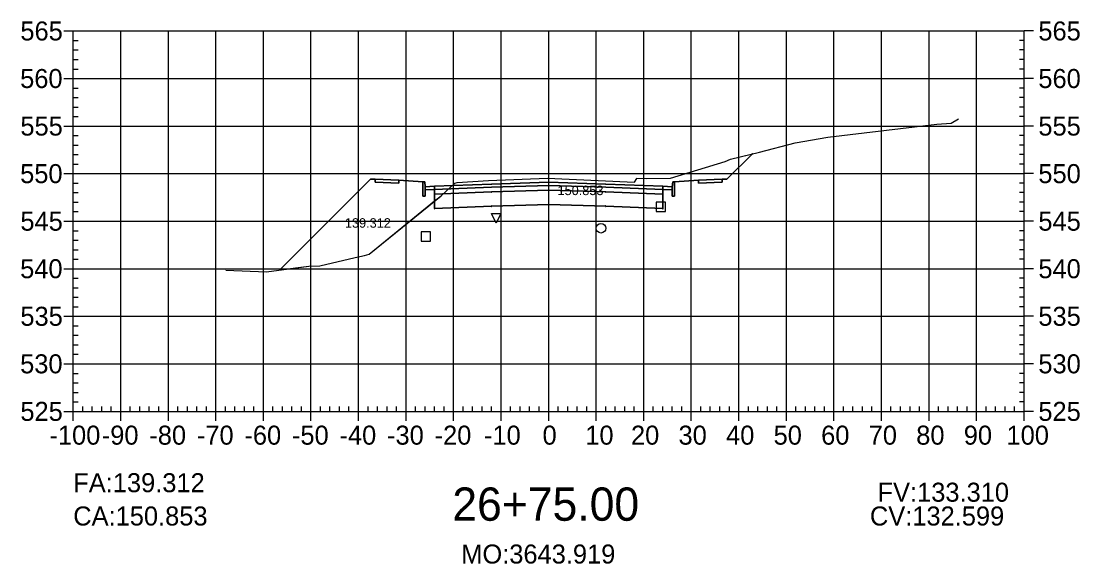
# Model space of a CAD drawing. Extents: x 704834 to 709892, y 372981 to 377533.
# Drawn here: x 706025.9 to 706248.6, y 374110.8 to 374224.9 of the extents above; entities that cross this region are included whole.
import ezdxf

# ---------------------------------------------------------------- set-up
doc = ezdxf.new("R2010")
doc.units = 0
for name, color, linetype in [('1', 7, 'Continuous'), ('10', 7, 'Continuous'), ('13', 7, 'Continuous'), ('14', 7, 'Continuous'), ('4', 7, 'Continuous'), ('57', 7, 'Continuous'), ('59', 7, 'Continuous'), ('Default_Xsect', 7, 'Continuous'), ('Existing', 7, 'Continuous')]:
    doc.layers.add(name, color=color, linetype=linetype)

msp = doc.modelspace()

# ---------------------------------------------------------------- linework, layer by layer
for points in [[(706174.37, 374191.63), (706179.73, 374196.99)], [(706099.37, 374191.63), (706080.3, 374172.56)], [(706100.37, 374191.67), (706099.37, 374191.63)], [(706173.37, 374191.67), (706174.37, 374191.63)], [(706110.37, 374191.07), (706105.37, 374191.47)], [(706163.37, 374191.07), (706168.37, 374191.47)]]:
    msp.add_lwpolyline(points)
for points in [[(706105.37, 374191.47), (706100.37, 374191.67), (706100.37, 374191.01), (706105.37, 374190.81)], [(706168.37, 374190.81), (706173.37, 374191.01), (706173.37, 374191.67), (706168.37, 374191.47)], [(706110.87, 374190.07), (706110.79, 374191.07), (706110.37, 374191.07), (706110.37, 374188.07), (706110.87, 374188.07)], [(706112.87, 374190.15), (706110.87, 374190.07), (706110.87, 374189.41), (706112.87, 374189.49)], [(706136.87, 374190.33), (706148.87, 374189.97), (706160.87, 374189.49), (706160.87, 374190.15), (706148.87, 374190.63), (706136.87, 374190.99), (706124.87, 374190.63), (706112.87, 374190.15), (706112.87, 374189.49), (706124.87, 374189.97)], [(706136.87, 374189.33), (706148.87, 374188.97), (706160.87, 374188.49), (706160.87, 374189.49), (706148.87, 374189.97), (706136.87, 374190.33), (706124.87, 374189.97), (706112.87, 374189.49), (706112.87, 374188.49), (706124.87, 374188.97)], [(706136.82, 374190.28), (706136.92, 374190.28), (706136.92, 374190.38), (706136.82, 374190.38)], [(706160.87, 374189.49), (706162.87, 374189.41), (706162.87, 374190.07), (706160.87, 374190.15)], [(706162.87, 374188.07), (706163.37, 374188.07), (706163.37, 374191.07), (706162.96, 374191.07), (706162.87, 374190.07)], [(706112.82, 374188.44), (706112.92, 374188.44), (706112.92, 374188.54), (706112.82, 374188.54)], [(706136.87, 374186.33), (706148.87, 374185.97), (706160.87, 374185.49), (706160.87, 374188.49), (706148.87, 374188.97), (706136.87, 374189.33), (706124.87, 374188.97), (706112.87, 374188.49), (706112.87, 374185.49), (706124.87, 374185.97)], [(706124.82, 374188.92), (706124.92, 374188.92), (706124.92, 374189.02), (706124.82, 374189.02)], [(706136.82, 374189.28), (706136.92, 374189.28), (706136.92, 374189.38), (706136.82, 374189.38)], [(706148.82, 374188.92), (706148.92, 374188.92), (706148.92, 374189.02), (706148.82, 374189.02)], [(706160.82, 374188.44), (706160.92, 374188.44), (706160.92, 374188.54), (706160.82, 374188.54)], [(706112.82, 374185.44), (706112.92, 374185.44), (706112.92, 374185.54), (706112.82, 374185.54)], [(706124.82, 374185.92), (706124.92, 374185.92), (706124.92, 374186.02), (706124.82, 374186.02)], [(706136.82, 374186.28), (706136.92, 374186.28), (706136.92, 374186.38), (706136.82, 374186.38)], [(706148.82, 374185.92), (706148.92, 374185.92), (706148.92, 374186.02), (706148.82, 374186.02)], [(706160.82, 374185.44), (706160.92, 374185.44), (706160.92, 374185.54), (706160.82, 374185.54)]]:
    msp.add_lwpolyline(points, close=True)
at = {"layer": '1'}
for points in [[(706112.87, 374187.07), (706114.25, 374188.18), (706117.15, 374190.82), (706117.64, 374190.97), (706124.19, 374191.34), (706136.65, 374191.88), (706153.35, 374191.06), (706154.94, 374190.99), (706155.38, 374191.82), (706155.42, 374191.87), (706157.53, 374191.8), (706162.48, 374191.83), (706173.99, 374195.36), (706175.11, 374195.83), (706179.73, 374196.99), (706174.37, 374191.63), (706173.37, 374191.67), (706173.37, 374191.01), (706168.37, 374190.81), (706168.37, 374191.47), (706163.37, 374191.07), (706163.37, 374188.07), (706162.87, 374188.07), (706162.87, 374189.41), (706160.87, 374189.49), (706160.87, 374188.49), (706160.87, 374185.49), (706148.87, 374185.97), (706136.87, 374186.33), (706124.87, 374185.97), (706112.87, 374185.49)], [(706080.3, 374172.56), (706086.39, 374173.35), (706088.73, 374173.45), (706096.14, 374175.19), (706098.15, 374175.59), (706099.09, 374175.91), (706112.87, 374187.07), (706112.87, 374188.49), (706112.87, 374189.49), (706110.87, 374189.41), (706110.87, 374188.07), (706110.37, 374188.07), (706110.37, 374191.07), (706105.37, 374191.47), (706105.37, 374190.81), (706100.37, 374191.01), (706100.37, 374191.67), (706099.37, 374191.63)], [(706125.83, 374182.41), (706124.83, 374184.41), (706126.83, 374184.41)]]:
    msp.add_lwpolyline(points, close=True, dxfattribs=at)
at = {"layer": '10'}
msp.add_lwpolyline([(706110.04, 374178.58), (706112.04, 374178.58), (706112.04, 374180.58), (706110.04, 374180.58)], close=True, dxfattribs=at)
at = {"layer": '13'}
msp.add_circle((706147.87, 374181.33), 1, dxfattribs=at)
at = {"layer": '14'}
for points in [[(706179.73, 374196.99), (706179.73, 374197.04), (706179.73, 374196.99), (706179.68, 374196.99), (706179.73, 374196.99), (706179.73, 374196.94), (706179.73, 374196.99), (706179.78, 374196.99)], [(706112.87, 374190.15), (706112.87, 374190.2), (706112.87, 374190.15), (706112.82, 374190.15), (706112.87, 374190.15), (706112.87, 374190.1), (706112.87, 374190.15), (706112.92, 374190.15)], [(706124.87, 374190.63), (706124.87, 374190.68), (706124.87, 374190.63), (706124.82, 374190.63), (706124.87, 374190.63), (706124.87, 374190.58), (706124.87, 374190.63), (706124.92, 374190.63)], [(706136.87, 374190.99), (706136.87, 374191.04), (706136.87, 374190.99), (706136.82, 374190.99), (706136.87, 374190.99), (706136.87, 374190.94), (706136.87, 374190.99), (706136.92, 374190.99)], [(706148.87, 374190.63), (706148.87, 374190.68), (706148.87, 374190.63), (706148.82, 374190.63), (706148.87, 374190.63), (706148.87, 374190.58), (706148.87, 374190.63), (706148.92, 374190.63)], [(706160.87, 374190.15), (706160.87, 374190.2), (706160.87, 374190.15), (706160.82, 374190.15), (706160.87, 374190.15), (706160.87, 374190.1), (706160.87, 374190.15), (706160.92, 374190.15)], [(706080.3, 374172.56), (706080.3, 374172.61), (706080.3, 374172.56), (706080.25, 374172.56), (706080.3, 374172.56), (706080.3, 374172.51), (706080.3, 374172.56), (706080.35, 374172.56)]]:
    msp.add_lwpolyline(points, dxfattribs=at)
at = {"layer": '4'}
msp.add_lwpolyline([(706159.45, 374184.82), (706161.45, 374184.82), (706161.45, 374186.82), (706159.45, 374186.82)], close=True, dxfattribs=at)
at = {"layer": '57'}
for p, q in [((706034.87, 374222.82), (706036.87, 374222.82)), ((706036.87, 374222.82), (706236.87, 374222.82)), ((706036.87, 374142.82), (706036.87, 374222.82)), ((706036.87, 374142.82), (706036.87, 374222.82)), ((706046.87, 374142.82), (706046.87, 374222.82)), ((706056.87, 374142.82), (706056.87, 374222.82)), ((706066.87, 374142.82), (706066.87, 374222.82)), ((706076.87, 374142.82), (706076.87, 374222.82)), ((706086.87, 374142.82), (706086.87, 374222.82)), ((706096.87, 374142.82), (706096.87, 374222.82)), ((706106.87, 374142.82), (706106.87, 374222.82)), ((706116.87, 374142.82), (706116.87, 374222.82)), ((706126.87, 374142.82), (706126.87, 374222.82)), ((706136.87, 374142.82), (706136.87, 374222.82)), ((706146.87, 374142.82), (706146.87, 374222.82)), ((706156.87, 374142.82), (706156.87, 374222.82)), ((706166.87, 374142.82), (706166.87, 374222.82)), ((706176.87, 374142.82), (706176.87, 374222.82)), ((706186.87, 374142.82), (706186.87, 374222.82)), ((706196.87, 374142.82), (706196.87, 374222.82)), ((706206.87, 374142.82), (706206.87, 374222.82)), ((706216.87, 374142.82), (706216.87, 374222.82)), ((706226.87, 374142.82), (706226.87, 374222.82)), ((706236.87, 374142.82), (706236.87, 374222.82)), ((706236.87, 374142.82), (706236.87, 374222.82)), ((706238.87, 374222.82), (706236.87, 374222.82)), ((706036.87, 374220.82), (706037.87, 374220.82)), ((706236.87, 374220.82), (706235.87, 374220.82)), ((706036.87, 374218.82), (706037.87, 374218.82)), ((706236.87, 374218.82), (706235.87, 374218.82)), ((706036.87, 374216.82), (706037.87, 374216.82)), ((706236.87, 374216.82), (706235.87, 374216.82)), ((706036.87, 374214.82), (706037.87, 374214.82)), ((706236.87, 374214.82), (706235.87, 374214.82)), ((706034.87, 374212.82), (706036.87, 374212.82)), ((706036.87, 374212.82), (706236.87, 374212.82)), ((706238.87, 374212.82), (706236.87, 374212.82)), ((706036.87, 374210.82), (706037.87, 374210.82)), ((706236.87, 374210.82), (706235.87, 374210.82)), ((706036.87, 374208.82), (706037.87, 374208.82)), ((706236.87, 374208.82), (706235.87, 374208.82)), ((706036.87, 374206.82), (706037.87, 374206.82)), ((706236.87, 374206.82), (706235.87, 374206.82)), ((706034.87, 374202.82), (706036.87, 374202.82)), ((706036.87, 374204.82), (706037.87, 374204.82)), ((706036.87, 374202.82), (706236.87, 374202.82)), ((706236.87, 374204.82), (706235.87, 374204.82)), ((706238.87, 374202.82), (706236.87, 374202.82)), ((706036.87, 374200.82), (706037.87, 374200.82)), ((706236.87, 374200.82), (706235.87, 374200.82)), ((706036.87, 374198.82), (706037.87, 374198.82)), ((706236.87, 374198.82), (706235.87, 374198.82)), ((706036.87, 374196.82), (706037.87, 374196.82)), ((706236.87, 374196.82), (706235.87, 374196.82)), ((706036.87, 374194.82), (706037.87, 374194.82)), ((706236.87, 374194.82), (706235.87, 374194.82)), ((706034.87, 374192.82), (706036.87, 374192.82)), ((706036.87, 374192.82), (706236.87, 374192.82)), ((706238.87, 374192.82), (706236.87, 374192.82)), ((706036.87, 374190.82), (706037.87, 374190.82)), ((706236.87, 374190.82), (706235.87, 374190.82)), ((706036.87, 374188.82), (706037.87, 374188.82)), ((706236.87, 374188.82), (706235.87, 374188.82)), ((706036.87, 374186.82), (706037.87, 374186.82)), ((706236.87, 374186.82), (706235.87, 374186.82)), ((706034.87, 374182.82), (706036.87, 374182.82)), ((706036.87, 374184.82), (706037.87, 374184.82)), ((706036.87, 374182.82), (706236.87, 374182.82)), ((706236.87, 374184.82), (706235.87, 374184.82)), ((706238.87, 374182.82), (706236.87, 374182.82)), ((706036.87, 374180.82), (706037.87, 374180.82)), ((706236.87, 374180.82), (706235.87, 374180.82)), ((706036.87, 374178.82), (706037.87, 374178.82)), ((706236.87, 374178.82), (706235.87, 374178.82)), ((706036.87, 374176.82), (706037.87, 374176.82)), ((706236.87, 374176.82), (706235.87, 374176.82)), ((706036.87, 374174.82), (706037.87, 374174.82)), ((706236.87, 374174.82), (706235.87, 374174.82)), ((706034.87, 374172.82), (706036.87, 374172.82)), ((706036.87, 374172.82), (706236.87, 374172.82)), ((706238.87, 374172.82), (706236.87, 374172.82)), ((706036.87, 374170.82), (706037.87, 374170.82)), ((706236.87, 374170.82), (706235.87, 374170.82)), ((706036.87, 374168.82), (706037.87, 374168.82)), ((706236.87, 374168.82), (706235.87, 374168.82)), ((706036.87, 374166.82), (706037.87, 374166.82)), ((706236.87, 374166.82), (706235.87, 374166.82)), ((706034.87, 374162.82), (706036.87, 374162.82)), ((706036.87, 374164.82), (706037.87, 374164.82)), ((706036.87, 374162.82), (706236.87, 374162.82)), ((706236.87, 374164.82), (706235.87, 374164.82)), ((706238.87, 374162.82), (706236.87, 374162.82)), ((706036.87, 374160.82), (706037.87, 374160.82)), ((706236.87, 374160.82), (706235.87, 374160.82)), ((706036.87, 374158.82), (706037.87, 374158.82)), ((706236.87, 374158.82), (706235.87, 374158.82)), ((706036.87, 374156.82), (706037.87, 374156.82)), ((706236.87, 374156.82), (706235.87, 374156.82)), ((706036.87, 374154.82), (706037.87, 374154.82)), ((706236.87, 374154.82), (706235.87, 374154.82)), ((706034.87, 374152.82), (706036.87, 374152.82)), ((706036.87, 374152.82), (706236.87, 374152.82)), ((706238.87, 374152.82), (706236.87, 374152.82)), ((706036.87, 374150.82), (706037.87, 374150.82)), ((706236.87, 374150.82), (706235.87, 374150.82)), ((706036.87, 374148.82), (706037.87, 374148.82)), ((706236.87, 374148.82), (706235.87, 374148.82)), ((706036.87, 374146.82), (706037.87, 374146.82)), ((706236.87, 374146.82), (706235.87, 374146.82)), ((706034.87, 374142.82), (706036.87, 374142.82)), ((706036.87, 374144.82), (706037.87, 374144.82)), ((706036.87, 374142.82), (706236.87, 374142.82)), ((706036.87, 374142.82), (706236.87, 374142.82)), ((706036.87, 374140.82), (706036.87, 374142.82)), ((706038.87, 374142.82), (706038.87, 374143.82)), ((706040.87, 374142.82), (706040.87, 374143.82)), ((706042.87, 374142.82), (706042.87, 374143.82)), ((706044.87, 374142.82), (706044.87, 374143.82)), ((706046.87, 374140.82), (706046.87, 374142.82)), ((706048.87, 374142.82), (706048.87, 374143.82)), ((706050.87, 374142.82), (706050.87, 374143.82)), ((706052.87, 374142.82), (706052.87, 374143.82)), ((706054.87, 374142.82), (706054.87, 374143.82)), ((706056.87, 374140.82), (706056.87, 374142.82)), ((706058.87, 374142.82), (706058.87, 374143.82)), ((706060.87, 374142.82), (706060.87, 374143.82)), ((706062.87, 374142.82), (706062.87, 374143.82)), ((706064.87, 374142.82), (706064.87, 374143.82)), ((706066.87, 374140.82), (706066.87, 374142.82)), ((706068.87, 374142.82), (706068.87, 374143.82)), ((706070.87, 374142.82), (706070.87, 374143.82)), ((706072.87, 374142.82), (706072.87, 374143.82)), ((706074.87, 374142.82), (706074.87, 374143.82)), ((706076.87, 374140.82), (706076.87, 374142.82)), ((706078.87, 374142.82), (706078.87, 374143.82)), ((706080.87, 374142.82), (706080.87, 374143.82)), ((706082.87, 374142.82), (706082.87, 374143.82)), ((706084.87, 374142.82), (706084.87, 374143.82)), ((706086.87, 374140.82), (706086.87, 374142.82)), ((706088.87, 374142.82), (706088.87, 374143.82)), ((706090.87, 374142.82), (706090.87, 374143.82)), ((706092.87, 374142.82), (706092.87, 374143.82)), ((706094.87, 374142.82), (706094.87, 374143.82)), ((706096.87, 374140.82), (706096.87, 374142.82)), ((706098.87, 374142.82), (706098.87, 374143.82)), ((706100.87, 374142.82), (706100.87, 374143.82)), ((706102.87, 374142.82), (706102.87, 374143.82)), ((706104.87, 374142.82), (706104.87, 374143.82)), ((706106.87, 374140.82), (706106.87, 374142.82)), ((706108.87, 374142.82), (706108.87, 374143.82)), ((706110.87, 374142.82), (706110.87, 374143.82)), ((706112.87, 374142.82), (706112.87, 374143.82)), ((706114.87, 374142.82), (706114.87, 374143.82)), ((706116.87, 374140.82), (706116.87, 374142.82)), ((706118.87, 374142.82), (706118.87, 374143.82)), ((706120.87, 374142.82), (706120.87, 374143.82)), ((706122.87, 374142.82), (706122.87, 374143.82)), ((706124.87, 374142.82), (706124.87, 374143.82)), ((706126.87, 374140.82), (706126.87, 374142.82)), ((706128.87, 374142.82), (706128.87, 374143.82)), ((706130.87, 374142.82), (706130.87, 374143.82)), ((706132.87, 374142.82), (706132.87, 374143.82)), ((706134.87, 374142.82), (706134.87, 374143.82)), ((706136.87, 374140.82), (706136.87, 374142.82)), ((706138.87, 374142.82), (706138.87, 374143.82)), ((706140.87, 374142.82), (706140.87, 374143.82)), ((706142.87, 374142.82), (706142.87, 374143.82)), ((706144.87, 374142.82), (706144.87, 374143.82)), ((706146.87, 374140.82), (706146.87, 374142.82)), ((706148.87, 374142.82), (706148.87, 374143.82)), ((706150.87, 374142.82), (706150.87, 374143.82)), ((706152.87, 374142.82), (706152.87, 374143.82)), ((706154.87, 374142.82), (706154.87, 374143.82)), ((706156.87, 374140.82), (706156.87, 374142.82)), ((706158.87, 374142.82), (706158.87, 374143.82)), ((706160.87, 374142.82), (706160.87, 374143.82)), ((706162.87, 374142.82), (706162.87, 374143.82)), ((706164.87, 374142.82), (706164.87, 374143.82)), ((706166.87, 374140.82), (706166.87, 374142.82)), ((706168.87, 374142.82), (706168.87, 374143.82)), ((706170.87, 374142.82), (706170.87, 374143.82)), ((706172.87, 374142.82), (706172.87, 374143.82)), ((706174.87, 374142.82), (706174.87, 374143.82)), ((706176.87, 374140.82), (706176.87, 374142.82)), ((706178.87, 374142.82), (706178.87, 374143.82)), ((706180.87, 374142.82), (706180.87, 374143.82)), ((706182.87, 374142.82), (706182.87, 374143.82)), ((706184.87, 374142.82), (706184.87, 374143.82)), ((706186.87, 374140.82), (706186.87, 374142.82)), ((706188.87, 374142.82), (706188.87, 374143.82)), ((706190.87, 374142.82), (706190.87, 374143.82)), ((706192.87, 374142.82), (706192.87, 374143.82)), ((706194.87, 374142.82), (706194.87, 374143.82)), ((706196.87, 374140.82), (706196.87, 374142.82)), ((706198.87, 374142.82), (706198.87, 374143.82)), ((706200.87, 374142.82), (706200.87, 374143.82)), ((706202.87, 374142.82), (706202.87, 374143.82)), ((706204.87, 374142.82), (706204.87, 374143.82)), ((706206.87, 374140.82), (706206.87, 374142.82)), ((706208.87, 374142.82), (706208.87, 374143.82)), ((706210.87, 374142.82), (706210.87, 374143.82)), ((706212.87, 374142.82), (706212.87, 374143.82)), ((706214.87, 374142.82), (706214.87, 374143.82)), ((706216.87, 374140.82), (706216.87, 374142.82)), ((706218.87, 374142.82), (706218.87, 374143.82)), ((706220.87, 374142.82), (706220.87, 374143.82)), ((706222.87, 374142.82), (706222.87, 374143.82)), ((706224.87, 374142.82), (706224.87, 374143.82)), ((706226.87, 374140.82), (706226.87, 374142.82)), ((706228.87, 374142.82), (706228.87, 374143.82)), ((706230.87, 374142.82), (706230.87, 374143.82)), ((706232.87, 374142.82), (706232.87, 374143.82)), ((706234.87, 374142.82), (706234.87, 374143.82)), ((706236.87, 374144.82), (706235.87, 374144.82)), ((706236.87, 374140.82), (706236.87, 374142.82)), ((706238.87, 374142.82), (706236.87, 374142.82))]:
    msp.add_line(p, q, dxfattribs=at)
at = {"layer": 'Default_Xsect'}
msp.add_lwpolyline([(706080.3, 374172.56), (706099.37, 374191.63), (706100.37, 374191.67), (706105.37, 374191.47), (706110.37, 374191.07), (706110.79, 374191.07), (706110.87, 374190.07), (706112.87, 374190.15), (706124.87, 374190.63), (706136.87, 374190.99), (706148.87, 374190.63), (706160.87, 374190.15), (706162.87, 374190.07), (706162.96, 374191.07), (706163.37, 374191.07), (706168.37, 374191.47), (706173.37, 374191.67), (706174.37, 374191.63), (706179.73, 374196.99)], dxfattribs=at)
at = {"layer": 'Existing'}
msp.add_lwpolyline([(706068.95, 374172.55), (706077.5, 374172.19), (706086.39, 374173.35), (706088.73, 374173.45), (706096.14, 374175.19), (706098.15, 374175.59), (706099.09, 374175.91), (706114.25, 374188.18), (706117.15, 374190.82), (706117.64, 374190.97), (706124.19, 374191.34), (706136.65, 374191.88), (706153.35, 374191.06), (706154.94, 374190.99), (706155.38, 374191.82), (706155.42, 374191.87), (706157.53, 374191.8), (706162.48, 374191.83), (706173.99, 374195.36), (706175.11, 374195.83), (706181.19, 374197.36), (706188.73, 374199.26), (706195.61, 374200.52), (706218.51, 374203.2), (706221.54, 374203.44), (706223.04, 374204.32)], dxfattribs=at)

# ---------------------------------------------------------------- texts
for s, p in [('CA:150.853', (706036.87, 374118.82)), ('CV:132.599', (706204.44, 374118.82))]:
    msp.add_text(s, height=4).set_placement(p)
at = {"layer": '1'}
msp.add_text('26+75.00', height=7, dxfattribs=at).set_placement((706116.6, 374119.82))
at = {"layer": '14'}
for p in [(706100.34, 374191.62), (706173.34, 374191.62), (706100.34, 374190.96), (706105.34, 374190.76), (706168.34, 374190.76), (706173.34, 374190.96)]:
    msp.add_text('+', height=0.1, dxfattribs=at).set_placement(p)
at = {"layer": '57'}
for s, p in [('565', (706025.75, 374220.82)), ('565', (706239.87, 374220.82)), ('560', (706025.7, 374210.82)), ('560', (706239.87, 374210.82)), ('555', (706025.75, 374200.82)), ('555', (706239.87, 374200.82)), ('550', (706025.7, 374190.82)), ('550', (706239.87, 374190.82)), ('545', (706025.75, 374180.82)), ('545', (706239.87, 374180.82)), ('540', (706025.7, 374170.82)), ('540', (706239.87, 374170.82)), ('535', (706025.75, 374160.82)), ('535', (706239.87, 374160.82)), ('530', (706025.7, 374150.82)), ('530', (706239.87, 374150.82)), ('525', (706025.75, 374140.82)), ('525', (706239.87, 374140.82)), ('-100', (706031.86, 374135.82)), ('-90', (706042.87, 374135.82)), ('-80', (706052.87, 374135.82)), ('-70', (706062.87, 374135.82)), ('-60', (706072.87, 374135.82)), ('-50', (706082.87, 374135.82)), ('-40', (706092.87, 374135.82)), ('-30', (706102.87, 374135.82)), ('-20', (706112.87, 374135.82)), ('-10', (706123.26, 374135.82)), ('0', (706135.58, 374135.82)), ('10', (706144.57, 374135.82)), ('20', (706154.18, 374135.82)), ('30', (706164.18, 374135.82)), ('40', (706174.18, 374135.82)), ('50', (706184.18, 374135.82)), ('60', (706194.18, 374135.82)), ('70', (706204.18, 374135.82)), ('80', (706214.18, 374135.82)), ('90', (706224.18, 374135.82)), ('100', (706233.17, 374135.82))]:
    msp.add_text(s, height=4, dxfattribs=at).set_placement(p)
at = {"layer": '59'}
for s, height, p in [('150.853', 2, (706138.73, 374188.3)), ('139.312', 2, (706094.01, 374181.44)), ('FA:139.312', 4, (706036.87, 374125.82)), ('FV:133.310', 4, (706206.04, 374123.82)), ('MO:3643.919', 4, (706118.48, 374110.82))]:
    msp.add_text(s, height=height, dxfattribs=at).set_placement(p)

doc.saveas('drawing.dxf')
